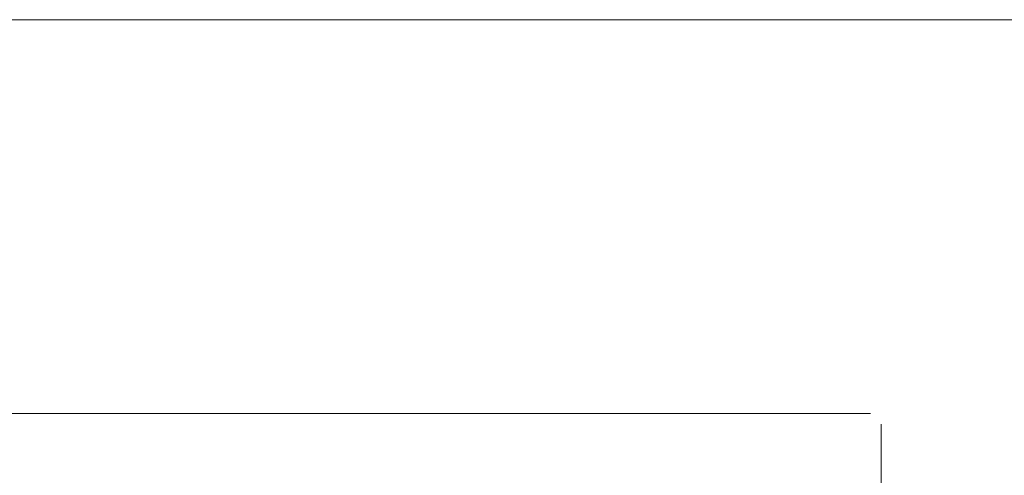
# Model space of a CAD drawing. Header units: feet. Extents: x 8 to 127, y 6 to 90.
# Tile 293 of 538: x 45.3367 to 45.43, y 50.3568 to 50.4. Entities that reach past the tile are written whole.
import ezdxf

# ---------------------------------------------------------------- set-up
doc = ezdxf.new("R2010")
doc.units = ezdxf.units.FT
doc.header["$MEASUREMENT"] = 0
doc.layers.add('MOBILARIO', color=8, linetype='Continuous')
doc.layers.add('MOBILIÁRIO2', color=250, linetype='Continuous')

msp = doc.modelspace()

# ---------------------------------------------------------------- linework, layer by layer
at = {"layer": 'MOBILARIO', "lineweight": 5}
for p, q in [((45.189295, 50.36268), (45.417295, 50.36268)), ((45.189295, 50.36268), (45.417295, 50.36268)), ((45.418295, 50.36168), (45.418295, 50.28368)), ((45.418295, 50.36168), (45.418295, 50.28368))]:
    msp.add_line(p, q, dxfattribs=at)
at = {"layer": 'MOBILIÁRIO2', "lineweight": 5}
msp.add_line((45.890216, 50.400044), (44.390216, 50.400044), dxfattribs=at)

doc.saveas('drawing.dxf')
